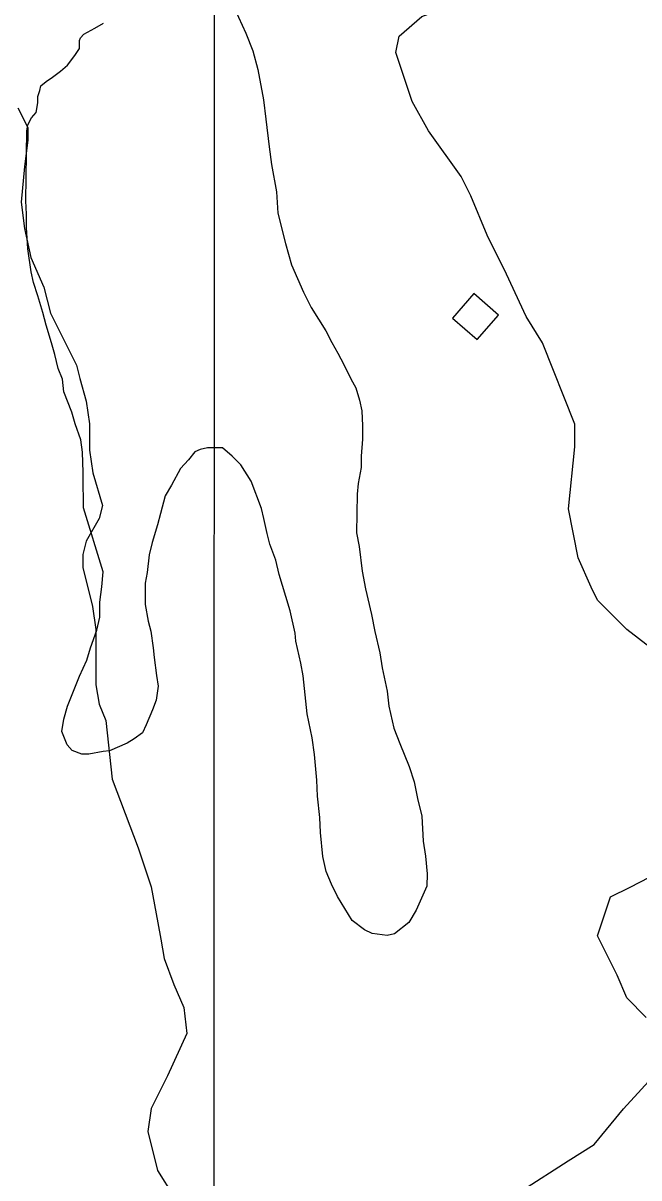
# Model space of a CAD drawing. Extents: x 3245246 to 3283090, y 806824 to 832173.
# Drawn here: x 3270129 to 3270884, y 824650 to 826065 of the extents above; entities that cross this region are included whole.
import ezdxf

# ---------------------------------------------------------------- set-up
doc = ezdxf.new("R2010")
doc.units = 0
for name, color, linetype in [('V-BLDG-OTLN', 7, 'Continuous'), ('V-GRID-MAJR', 7, 'Continuous'), ('V-SITE-VEGE', 7, 'Continuous'), ('V-TOPO-SHOR', 7, 'Continuous')]:
    doc.layers.add(name, color=color, linetype=linetype)

msp = doc.modelspace()

# ---------------------------------------------------------------- linework, layer by layer
at = {"layer": 'V-BLDG-OTLN'}
msp.add_lwpolyline([(3270682.1, 825734), (3270655.8, 825703.8), (3270686, 825677.6), (3270712.2, 825707.7)], close=True, dxfattribs=at)
at = {"layer": 'V-GRID-MAJR'}
msp.add_spline([(3270359.9, 812204.1), (3270361.6, 818263.3), (3270363.4, 824325.6), (3270365.1, 830387.9), (3270365.1, 830390.9)], degree=3, dxfattribs=at)
at = {"layer": 'V-SITE-VEGE'}
for p, q in [((3270388.9, 826082.7), (3270402.6, 826053.3)), ((3270217.1, 826059.1), (3270228.1, 826065.5)), ((3270199.6, 826047.4), (3270204, 826051.7)), ((3270204, 826051.7), (3270217.1, 826059.1)), ((3270402.6, 826053.3), (3270410.9, 826031.4)), ((3270198.3, 826034.4), (3270198.5, 826044.2)), ((3270198.5, 826044.2), (3270199.6, 826047.4)), ((3270183.9, 826014), (3270192.8, 826025.8)), ((3270192.8, 826025.8), (3270198.3, 826034.4)), ((3270410.9, 826031.4), (3270417.1, 826008.6)), ((3270175.2, 826006.5), (3270183.9, 826014)), ((3270417.1, 826008.6), (3270424.2, 825971.6)), ((3270151, 825988.4), (3270157.6, 825993.7)), ((3270157.6, 825993.7), (3270165.3, 825999.1)), ((3270165.3, 825999.1), (3270175.2, 826006.5)), ((3270147.6, 825975.4), (3270149.9, 825983)), ((3270149.9, 825983), (3270151, 825988.4)), ((3270145.2, 825955.9), (3270147.5, 825967.8)), ((3270147.5, 825967.8), (3270147.6, 825975.4)), ((3270424.2, 825971.6), (3270427.1, 825947.7)), ((3270139.6, 825949.5), (3270145.2, 825955.9)), ((3270134, 825933.3), (3270135.2, 825940.9)), ((3270135.2, 825940.9), (3270139.6, 825949.5)), ((3270427.1, 825947.7), (3270431, 825914)), ((3270132.8, 825847.6), (3270134, 825933.3)), ((3270431, 825914), (3270433.9, 825892.3)), ((3270433.9, 825892.3), (3270440, 825858.5)), ((3270440, 825858.5), (3270441.8, 825832.5)), ((3270133.7, 825831.3), (3270132.8, 825847.6)), ((3270133.4, 825815.1), (3270133.7, 825831.3)), ((3270441.8, 825832.5), (3270451, 825795.5)), ((3270135.2, 825789), (3270133.4, 825815.1)), ((3270139.2, 825760.7), (3270135.2, 825789)), ((3270451, 825795.5), (3270458.3, 825769.3)), ((3270458.3, 825769.3), (3270473, 825735.5)), ((3270142.3, 825747.7), (3270139.2, 825760.7)), ((3270147.5, 825731.3), (3270142.3, 825747.7)), ((3270153.7, 825710.6), (3270147.5, 825731.3)), ((3270473, 825735.5), (3270482.5, 825716.9)), ((3270482.5, 825716.9), (3270500.5, 825688.4)), ((3270157.8, 825695.4), (3270153.7, 825710.6)), ((3270164, 825673.6), (3270157.8, 825695.4)), ((3270500.5, 825688.4), (3270507.9, 825674.2)), ((3270168.1, 825659.5), (3270164, 825673.6)), ((3270507.9, 825674.2), (3270515.3, 825661.1)), ((3270172.2, 825642), (3270168.1, 825659.5)), ((3270515.3, 825661.1), (3270522.7, 825646.9)), ((3270177.5, 825628.9), (3270172.2, 825642)), ((3270522.7, 825646.9), (3270531.2, 825629.4)), ((3270179.4, 825613.7), (3270177.5, 825628.9)), ((3270531.2, 825629.4), (3270537.5, 825618.5)), ((3270188.9, 825588.6), (3270179.4, 825613.7)), ((3270537.5, 825618.5), (3270541.7, 825603.2)), ((3270541.7, 825603.2), (3270544.7, 825590.2)), ((3270193, 825574.5), (3270188.9, 825588.6)), ((3270544.7, 825590.2), (3270545.6, 825571.7)), ((3270200.3, 825554.9), (3270193, 825574.5)), ((3270545.6, 825571.7), (3270545.3, 825555.5)), ((3270545.3, 825555.5), (3270544, 825534.9)), ((3270202.3, 825539.6), (3270200.3, 825554.9)), ((3270346.6, 825543), (3270340.1, 825539.9)), ((3270355.3, 825545.1), (3270346.6, 825543)), ((3270373.8, 825544.8), (3270355.3, 825545.1)), ((3270385.6, 825534.9), (3270373.8, 825544.8)), ((3270203, 825514.7), (3270202.3, 825539.6)), ((3270332.3, 825530.2), (3270322.4, 825519.5)), ((3270340.1, 825539.9), (3270332.3, 825530.2)), ((3270396.3, 825523.9), (3270385.6, 825534.9)), ((3270544, 825534.9), (3270543.8, 825520.8)), ((3270202.8, 825500.6), (3270203, 825514.7)), ((3270322.4, 825519.5), (3270311.3, 825499.1)), ((3270409, 825504.2), (3270396.3, 825523.9)), ((3270543.8, 825520.8), (3270540.2, 825501.3)), ((3270203.6, 825481), (3270202.8, 825500.6)), ((3270311.3, 825499.1), (3270303.5, 825486.1)), ((3270421.5, 825470.4), (3270409, 825504.2)), ((3270540.2, 825501.3), (3270539, 825488.3)), ((3270303.5, 825486.1), (3270297.8, 825464.5)), ((3270539, 825488.3), (3270538.3, 825440.6)), ((3270203.5, 825471.3), (3270203.6, 825481)), ((3270227.4, 825392.8), (3270203.5, 825471.3)), ((3270424.6, 825458.4), (3270421.5, 825470.4)), ((3270297.8, 825464.5), (3270294.3, 825450.5)), ((3270428.7, 825439.9), (3270424.6, 825458.4)), ((3270294.3, 825450.5), (3270287.5, 825428.9)), ((3270287.5, 825428.9), (3270284.1, 825413.7)), ((3270431.8, 825426.9), (3270428.7, 825439.9)), ((3270538.3, 825440.6), (3270541.3, 825424.2)), ((3270284.1, 825413.7), (3270281.6, 825392.1)), ((3270439.1, 825407.2), (3270431.8, 825426.9)), ((3270541.3, 825424.2), (3270545.2, 825393.8)), ((3270443.2, 825389.8), (3270439.1, 825407.2)), ((3270226, 825374.4), (3270227.4, 825392.8)), ((3270281.6, 825392.1), (3270279.2, 825379.1)), ((3270451.5, 825362.6), (3270443.2, 825389.8)), ((3270545.2, 825393.8), (3270549.3, 825372.1)), ((3270223.6, 825356), (3270226, 825374.4)), ((3270279.2, 825379.1), (3270278.9, 825353)), ((3270549.3, 825372.1), (3270556.4, 825340.5)), ((3270456.7, 825345.1), (3270451.5, 825362.6)), ((3270223.3, 825337.6), (3270223.6, 825356)), ((3270278.9, 825353), (3270282.9, 825332.4)), ((3270462.8, 825317.9), (3270456.7, 825345.1)), ((3270219.8, 825321.3), (3270223.3, 825337.6)), ((3270282.9, 825332.4), (3270286, 825320.4)), ((3270556.4, 825340.5), (3270560.5, 825319.8)), ((3270212, 825299.7), (3270219.8, 825321.3)), ((3270286, 825320.4), (3270289, 825299.7)), ((3270463.8, 825308.2), (3270462.8, 825317.9)), ((3270560.5, 825319.8), (3270566.6, 825293.7)), ((3270469.9, 825281), (3270463.8, 825308.2)), ((3270207.4, 825284.6), (3270212, 825299.7)), ((3270289, 825299.7), (3270289.9, 825287.8)), ((3270289.9, 825287.8), (3270292.9, 825266.1)), ((3270566.6, 825293.7), (3270569.6, 825275.2)), ((3270198.5, 825265.2), (3270207.4, 825284.6)), ((3270472.9, 825265.7), (3270469.9, 825281)), ((3270569.6, 825275.2), (3270575.7, 825246.9)), ((3270183.8, 825228.5), (3270198.5, 825265.2)), ((3270292.9, 825266.1), (3270294.8, 825253)), ((3270477.7, 825219), (3270472.9, 825265.7)), ((3270294.8, 825253), (3270292.4, 825235.7)), ((3270575.7, 825246.9), (3270577.7, 825228.5)), ((3270292.4, 825235.7), (3270287.9, 825223.8)), ((3270179.3, 825212.3), (3270183.8, 825228.5)), ((3270287.9, 825223.8), (3270280.1, 825205.5)), ((3270483.8, 825189.6), (3270477.7, 825219)), ((3270577.7, 825228.5), (3270583.8, 825201.2)), ((3270176.9, 825197.2), (3270179.3, 825212.3)), ((3270280.1, 825205.5), (3270275.6, 825195.8)), ((3270583.8, 825201.2), (3270591.1, 825182.7)), ((3270183.2, 825180.8), (3270176.9, 825197.2)), ((3270265.7, 825188.3), (3270257, 825183)), ((3270275.6, 825195.8), (3270265.7, 825188.3)), ((3270486.8, 825169), (3270483.8, 825189.6)), ((3270189.6, 825174.2), (3270183.2, 825180.8)), ((3270201.5, 825169.7), (3270189.6, 825174.2)), ((3270235.1, 825173.6), (3270227.5, 825172.6)), ((3270257, 825183), (3270235.1, 825173.6)), ((3270591.1, 825182.7), (3270602.7, 825154.3)), ((3270210.1, 825169.6), (3270201.5, 825169.7)), ((3270227.5, 825172.6), (3270210.1, 825169.6)), ((3270489.6, 825137.5), (3270486.8, 825169)), ((3270602.7, 825154.3), (3270608.9, 825135.8)), ((3270490.4, 825117.9), (3270489.6, 825137.5)), ((3270608.9, 825135.8), (3270613, 825115.1)), ((3270493.3, 825091.9), (3270490.4, 825117.9)), ((3270613, 825115.1), (3270618.1, 825093.4)), ((3270494.1, 825073.4), (3270493.3, 825091.9)), ((3270618.1, 825093.4), (3270619.8, 825063)), ((3270497, 825044.1), (3270494.1, 825073.4)), ((3270619.8, 825063), (3270622.8, 825044.5)), ((3270501, 825025.6), (3270497, 825044.1)), ((3270622.8, 825044.5), (3270624.7, 825022.8)), ((3270507.3, 825010.3), (3270501, 825025.6)), ((3270624.7, 825022.8), (3270624.5, 825007.6)), ((3270514.7, 824995), (3270507.3, 825010.3)), ((3270624.5, 825007.6), (3270611.1, 824978.5)), ((3270532.8, 824965.5), (3270514.7, 824995)), ((3270611.1, 824978.5), (3270602.2, 824963.4)), ((3270547.8, 824954.4), (3270532.8, 824965.5)), ((3270602.2, 824963.4), (3270584.6, 824949.5)), ((3270557.5, 824949.9), (3270547.8, 824954.4)), ((3270575.9, 824947.5), (3270557.5, 824949.9)), ((3270584.6, 824949.5), (3270575.9, 824947.5))]:
    msp.add_line(p, q, dxfattribs=at)
at = {"layer": 'V-TOPO-SHOR'}
for points in [[(3270805.9, 825546), (3270806, 825573.9), (3270766.1, 825673.8), (3270746.1, 825705.8), (3270722.1, 825757.7), (3270698.2, 825805.7), (3270678.2, 825853.6), (3270666.3, 825877.6), (3270626.3, 825933.5), (3270606.4, 825969.5), (3270586.4, 826029.4), (3270590.4, 826049.4), (3270618.4, 826073.4), (3270650.4, 826085.3), (3270678.4, 826113.3), (3270690.4, 826137.2), (3270694.4, 826149.2), (3270722.3, 826177.2), (3270750.3, 826193.1), (3270814.2, 826189.1), (3270846.2, 826173.1), (3270878.1, 826141.2), (3270898.1, 826133.2)], [(3270123, 825961.7), (3270135, 825937.7), (3270135, 825921.8), (3270131, 825889.8), (3270127, 825845.9), (3270131, 825813.9), (3270138.9, 825778), (3270154.9, 825742), (3270162.9, 825710), (3270178.8, 825678.1), (3270194.8, 825646.1), (3270198.8, 825630.1), (3270206.8, 825602.2), (3270210.7, 825574.2), (3270210.7, 825542.2), (3270214.7, 825514.3), (3270226.7, 825474.3), (3270222.7, 825458.3), (3270206.7, 825430.4), (3270202.7, 825414.4), (3270202.7, 825398.4), (3270214.6, 825350.5), (3270218.6, 825322.5), (3270218.6, 825290.6), (3270218.6, 825254.6), (3270222.6, 825230.6), (3270230.6, 825210.7), (3270238.5, 825138.8), (3270270.4, 825054.9), (3270286.4, 825006.9), (3270294.4, 824963), (3270298.3, 824943), (3270302.3, 824919), (3270314.3, 824887.1), (3270326.3, 824859.1), (3270330.3, 824827.1), (3270306.3, 824775.2), (3270286.3, 824735.3), (3270282.3, 824707.3), (3270294.2, 824659.4), (3270314.2, 824627.4)], [(3270921.7, 825282.3), (3270869.8, 825322.2), (3270833.8, 825358.2), (3270825.8, 825374.2), (3270809.9, 825410.1), (3270797.9, 825470.1), (3270805.9, 825546), (3270805.9, 825550)], [(3270893.5, 824846.9), (3270869.6, 824870.8), (3270857.6, 824898.8), (3270833.6, 824946.7), (3270849.6, 824994.7), (3270873.6, 825006.7), (3270897.6, 825018.6)], [(3270741.6, 824635.2), (3270797.6, 824671.1), (3270829.5, 824691.1), (3270865.5, 824735), (3270909.5, 824782.9)]]:
    msp.add_lwpolyline(points, dxfattribs=at)

doc.saveas('drawing.dxf')
